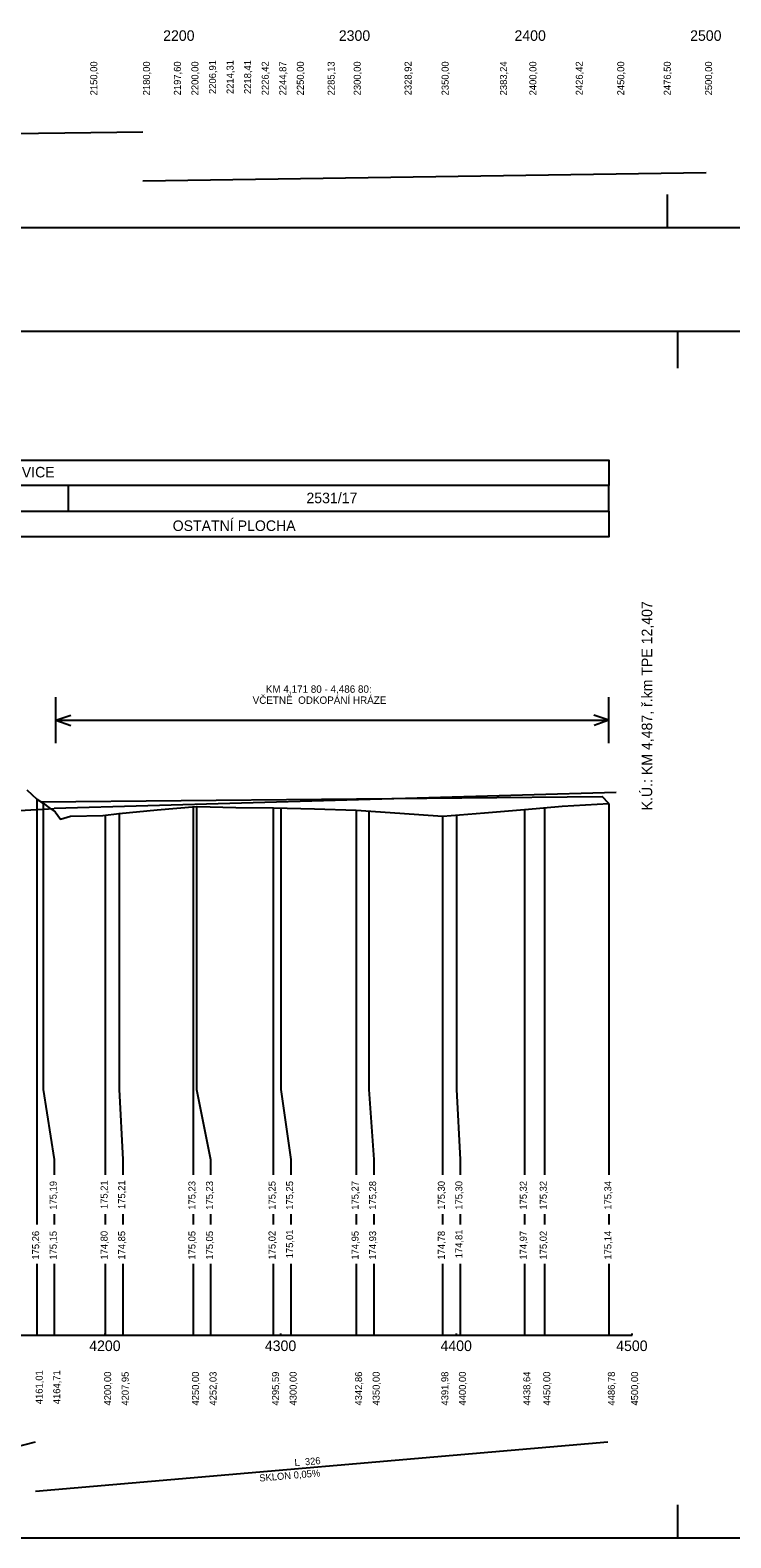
# Model space of a CAD drawing. Extents: x -614174 to -599765, y -1185887 to -1181080.
# Drawn here: x -601533 to -601134, y -1183929 to -1183070 of the extents above; entities that cross this region are included whole.
import ezdxf

# ---------------------------------------------------------------- set-up
doc = ezdxf.new("R2010")
doc.units = 0
for name, color, linetype in [('1', 7, 'Continuous'), ('11', 7, 'Continuous'), ('13', 7, 'Continuous'), ('56', 7, 'Continuous'), ('návrh', 7, 'Continuous')]:
    doc.layers.add(name, color=color, linetype=linetype)

msp = doc.modelspace()

# ---------------------------------------------------------------- linework, layer by layer
msp.add_line((-601526.46, -1183509.35), (-601206.88, -1183506.43))
for points in [[(-603648.31, -1183155.82), (-601468.31, -1183127.82)], [(-601468.31, -1183155.82), (-601147.68, -1183151.02)], [(-601534.46, -1183502.59), (-601528.8, -1183507.97), (-601525.2, -1183510.09), (-601525.08, -1183510.22), (-601521.91, -1183512.59), (-601518.2, -1183515.11), (-601515.21, -1183519.2), (-601509.49, -1183517.48), (-601491.08, -1183517.26), (-601481.84, -1183516.09), (-601481.79, -1183516.08), (-601460.26, -1183513.95), (-601437.75, -1183512.11), (-601437.52, -1183512.09), (-601415.51, -1183512.58), (-601394.19, -1183512.79), (-601393.97, -1183512.78), (-601370.69, -1183513.38), (-601346.92, -1183514.19), (-601346.85, -1183514.19), (-601322.16, -1183515.79), (-601297.8, -1183517.6), (-601297.68, -1183517.6), (-601273.91, -1183515.63), (-601251.15, -1183513.71), (-601250.99, -1183513.69), (-601229.65, -1183511.9), (-601203, -1183510.3)], [(-601528.77, -1183507.99), (-601528.77, -1183673.18), (-601528.77, -1183713.18), (-601528.77, -1183721.76)], [(-601525.08, -1183510.22), (-601525.08, -1183673.18), (-601518.77, -1183713.18), (-601518.77, -1183721.76)], [(-601439.79, -1183512.28), (-601439.79, -1183673.18), (-601439.79, -1183713.18), (-601439.79, -1183721.76)], [(-601437.75, -1183512.11), (-601437.75, -1183673.18), (-601429.79, -1183713.18), (-601429.79, -1183721.76)], [(-601394.19, -1183512.79), (-601394.19, -1183673.18), (-601394.19, -1183713.18), (-601394.19, -1183721.76)], [(-601389.79, -1183512.89), (-601389.79, -1183673.18), (-601384.19, -1183713.18), (-601384.19, -1183721.76)], [(-601346.92, -1183514.19), (-601346.92, -1183673.18), (-601346.92, -1183713.18), (-601346.92, -1183721.76)], [(-601339.79, -1183514.65), (-601339.79, -1183673.18), (-601336.92, -1183713.18), (-601336.92, -1183721.76)], [(-601251.15, -1183513.71), (-601251.15, -1183673.18), (-601251.15, -1183713.18), (-601251.15, -1183721.76)], [(-601239.79, -1183512.75), (-601239.79, -1183673.18), (-601239.79, -1183713.18), (-601239.79, -1183721.76)], [(-601203, -1183510.3), (-601203, -1183673.18), (-601203, -1183713.18), (-601203, -1183721.76)], [(-601489.79, -1183517.09), (-601489.79, -1183673.18), (-601489.79, -1183713.18), (-601489.79, -1183721.76)], [(-601481.84, -1183516.09), (-601481.84, -1183673.18), (-601479.79, -1183713.18), (-601479.79, -1183721.76)], [(-601297.8, -1183517.6), (-601297.8, -1183673.18), (-601297.8, -1183713.18), (-601297.8, -1183721.76)], [(-601289.79, -1183516.95), (-601289.79, -1183673.18), (-601287.8, -1183713.18), (-601287.8, -1183721.76)], [(-601528.77, -1183721.76), (-601528.77, -1183750.11)], [(-601518.77, -1183744.25), (-601518.77, -1183750.11)], [(-601489.79, -1183744.25), (-601489.79, -1183750.11)], [(-601479.79, -1183744.25), (-601479.79, -1183750.11)], [(-601439.79, -1183744.25), (-601439.79, -1183750.11)], [(-601429.79, -1183744.25), (-601429.79, -1183750.11)], [(-601394.19, -1183744.25), (-601394.19, -1183750.11)], [(-601384.19, -1183744.25), (-601384.19, -1183750.11)], [(-601346.92, -1183744.25), (-601346.92, -1183750.11)], [(-601336.92, -1183744.25), (-601336.92, -1183750.11)], [(-601297.8, -1183744.25), (-601297.8, -1183750.11)], [(-601287.8, -1183744.25), (-601287.8, -1183750.11)], [(-601251.15, -1183744.25), (-601251.15, -1183750.11)], [(-601239.79, -1183744.25), (-601239.79, -1183750.11)], [(-601203, -1183744.25), (-601203, -1183750.11)], [(-601528.77, -1183772.6), (-601528.77, -1183813.18)], [(-601518.77, -1183772.6), (-601518.77, -1183813.18)], [(-601489.79, -1183772.6), (-601489.79, -1183813.18)], [(-601479.79, -1183772.6), (-601479.79, -1183813.18)], [(-601439.79, -1183772.6), (-601439.79, -1183813.18)], [(-601429.79, -1183772.6), (-601429.79, -1183813.18)], [(-601394.19, -1183772.6), (-601394.19, -1183813.18)], [(-601384.19, -1183772.6), (-601384.19, -1183813.18)], [(-601346.92, -1183772.6), (-601346.92, -1183813.18)], [(-601336.92, -1183772.6), (-601336.92, -1183813.18)], [(-601297.8, -1183772.6), (-601297.8, -1183813.18)], [(-601287.8, -1183772.6), (-601287.8, -1183813.18)], [(-601251.15, -1183772.6), (-601251.15, -1183813.18)], [(-601239.79, -1183772.6), (-601239.79, -1183813.18)], [(-601203, -1183772.6), (-601203, -1183813.18)], [(-601639.05, -1183901.97), (-601529.4, -1183873.97)], [(-601529.4, -1183901.97), (-601203.64, -1183873.97)]]:
    msp.add_lwpolyline(points)
at = {"layer": '1'}
for p, q in [((-601510.69, -1183343.92), (-601510.69, -1183329.34)), ((-601517.96, -1183462.93), (-601509.34, -1183460.09)), ((-601517.96, -1183462.93), (-601203, -1183462.93)), ((-601517.96, -1183462.93), (-601509.46, -1183465.92)), ((-601203, -1183462.93), (-601211.62, -1183460.09)), ((-601203, -1183462.93), (-601211.5, -1183465.92))]:
    msp.add_line(p, q, dxfattribs=at)
at = {"layer": '56'}
for p, q in [((-603189.79, -1183813.18), (-601189.79, -1183813.18)), ((-601489.79, -1183813.18), (-601489.79, -1183812.18)), ((-601389.79, -1183813.18), (-601389.79, -1183812.18)), ((-601289.79, -1183813.18), (-601289.79, -1183812.18)), ((-601189.79, -1183813.18), (-601189.79, -1183812.18))]:
    msp.add_line(p, q, dxfattribs=at)
at = {"layer": 'návrh'}
for p, q in [((-601169.89, -1183163.58), (-601169.89, -1183182.41)), ((-603790.54, -1183182.41), (-600749.89, -1183182.41)), ((-603264.06, -1183241.28), (-600744.06, -1183241.28)), ((-601164.06, -1183241.28), (-601164.06, -1183262.4)), ((-601203, -1183343.92), (-601203, -1183329.34)), ((-601517.96, -1183476.06), (-601517.96, -1183449.79)), ((-601203, -1183476.06), (-601203, -1183449.79)), ((-601198.93, -1183504.18), (-601518.77, -1183513.18)), ((-601655.34, -1183520.98), (-601518.77, -1183513.18)), ((-601203, -1183510.3), (-601206.88, -1183506.43)), ((-601164.06, -1183909.74), (-601164.06, -1183928.57)), ((-603264.06, -1183928.57), (-600744.06, -1183928.57))]:
    msp.add_line(p, q, dxfattribs=at)
for points in [[(-603189.79, -1183314.75), (-601203, -1183314.75), (-601203, -1183329.34), (-603189.79, -1183329.34)], [(-603189.79, -1183343.92), (-601203, -1183343.92), (-601203, -1183358.51), (-603189.79, -1183358.51)]]:
    msp.add_lwpolyline(points, dxfattribs=at)

# ---------------------------------------------------------------- texts
at = {"layer": '11'}
for s, rotation, p in [('2150,00', 90, (-601494.31, -1183107.06)), ('2180,00', 90, (-601464.31, -1183107.06)), ('2197,60', 90, (-601446.71, -1183107.06)), ('2200,00', 90, (-601436.71, -1183107.06)), ('2206,91', 90, (-601426.71, -1183106.3)), ('2214,31', 90, (-601416.71, -1183106.3)), ('2218,41', 90, (-601406.71, -1183106.3)), ('2226,42', 90, (-601396.71, -1183107.03)), ('2244,87', 90, (-601386.71, -1183107.07)), ('2250,00', 90, (-601376.71, -1183107.06)), ('2285,13', 90, (-601359.19, -1183107.07)), ('2300,00', 90, (-601344.31, -1183107.06)), ('2328,92', 90, (-601315.39, -1183107.03)), ('2350,00', 90, (-601294.31, -1183107.06)), ('2383,24', 90, (-601261.08, -1183107.06)), ('2400,00', 90, (-601244.31, -1183107.06)), ('2426,42', 90, (-601217.9, -1183107.03)), ('2450,00', 90, (-601194.31, -1183107.06)), ('2476,50', 90, (-601167.82, -1183107.06)), ('2500,00', 90, (-601144.31, -1183107.06)), ('175,19', 90, (-601517.4, -1183741.71)), ('175,21', 90, (-601488.42, -1183741.32)), ('175,21', 90, (-601478.42, -1183741.32)), ('175,23', 90, (-601438.42, -1183741.71)), ('175,23', 90, (-601428.42, -1183741.71)), ('175,25', 90, (-601392.83, -1183741.72)), ('175,25', 90, (-601382.83, -1183741.72)), ('175,27', 90, (-601345.56, -1183741.71)), ('175,28', 90, (-601335.56, -1183741.71)), ('175,30', 90, (-601296.44, -1183741.7)), ('175,30', 90, (-601286.44, -1183741.7)), ('175,32', 90, (-601249.78, -1183741.68)), ('175,32', 90, (-601238.42, -1183741.68)), ('175,34', 90, (-601201.64, -1183741.7)), ('175,26', 90, (-601527.4, -1183770.12)), ('175,15', 90, (-601517.4, -1183770.15)), ('174,80', 90, (-601488.42, -1183770.11)), ('174,85', 90, (-601478.42, -1183770.15)), ('175,05', 90, (-601438.42, -1183770.15)), ('175,05', 90, (-601428.42, -1183770.15)), ('175,02', 90, (-601392.83, -1183770.08)), ('175,01', 90, (-601382.83, -1183769.35)), ('174,95', 90, (-601345.56, -1183770.15)), ('174,93', 90, (-601335.56, -1183770.12)), ('174,78', 90, (-601296.44, -1183770.13)), ('174,81', 90, (-601286.44, -1183769.35)), ('174,97', 90, (-601249.78, -1183770.12)), ('175,02', 90, (-601238.42, -1183770.08)), ('175,14', 90, (-601201.64, -1183770.1)), ('4161,01', 90, (-601525.4, -1183852.45)), ('4164,71', 90, (-601515.4, -1183852.45)), ('4200,00', 90, (-601486.42, -1183853.21)), ('4207,95', 90, (-601476.42, -1183853.26)), ('4250,00', 90, (-601436.42, -1183853.21)), ('4252,03', 90, (-601426.42, -1183853.23)), ('4295,59', 90, (-601390.83, -1183853.23)), ('4300,00', 90, (-601380.83, -1183853.21)), ('4342,86', 90, (-601343.56, -1183853.23)), ('4350,00', 90, (-601333.56, -1183853.21)), ('4391,98', 90, (-601294.44, -1183853.23)), ('4400,00', 90, (-601284.44, -1183853.21)), ('4438,64', 90, (-601247.78, -1183853.21)), ('4450,00', 90, (-601236.42, -1183853.21)), ('4486,78', 90, (-601199.64, -1183853.23)), ('4500,00', 90, (-601186.42, -1183853.21)), ('L  326', 4.91252, (-601381.87, -1183887.79)), ('SKLON 0,05%', 4.91252, (-601401.91, -1183896.53))]:
    msp.add_text(s, height=4, rotation=rotation, dxfattribs=at).set_placement(p)
at = {"layer": '13'}
for s, height, p in [('2200', 6, (-601456.8, -1183076.03)), ('2300', 6, (-601356.8, -1183076.03)), ('2400', 6, (-601256.8, -1183076.03)), ('2500', 6, (-601156.8, -1183076.03)), ('VRANOVICE', 6, (-601565.82, -1183324.66)), ('2531/17', 6, (-601375.24, -1183339.35)), ('OSTATNÍ PLOCHA', 6, (-601451.38, -1183355.15)), ('KM 4,171 80 - 4,486 80: ', 4.2, (-601398.36, -1183447.3)), ('VČETNĚ  ODKOPÁNÍ HRÁZE', 4.2, (-601405.86, -1183453.6)), ('4200', 6, (-601498.9, -1183822.18)), ('4300', 6, (-601398.9, -1183822.18)), ('4400', 6, (-601298.9, -1183822.18)), ('4500', 6, (-601198.9, -1183822.18))]:
    msp.add_text(s, height=height, dxfattribs=at).set_placement(p)
msp.add_text('K.Ú.: KM 4,487, ř.km TPE 12,407 ', height=6, rotation=90, dxfattribs=at).set_placement((-601178.41, -1183514.25))

doc.saveas('drawing.dxf')
